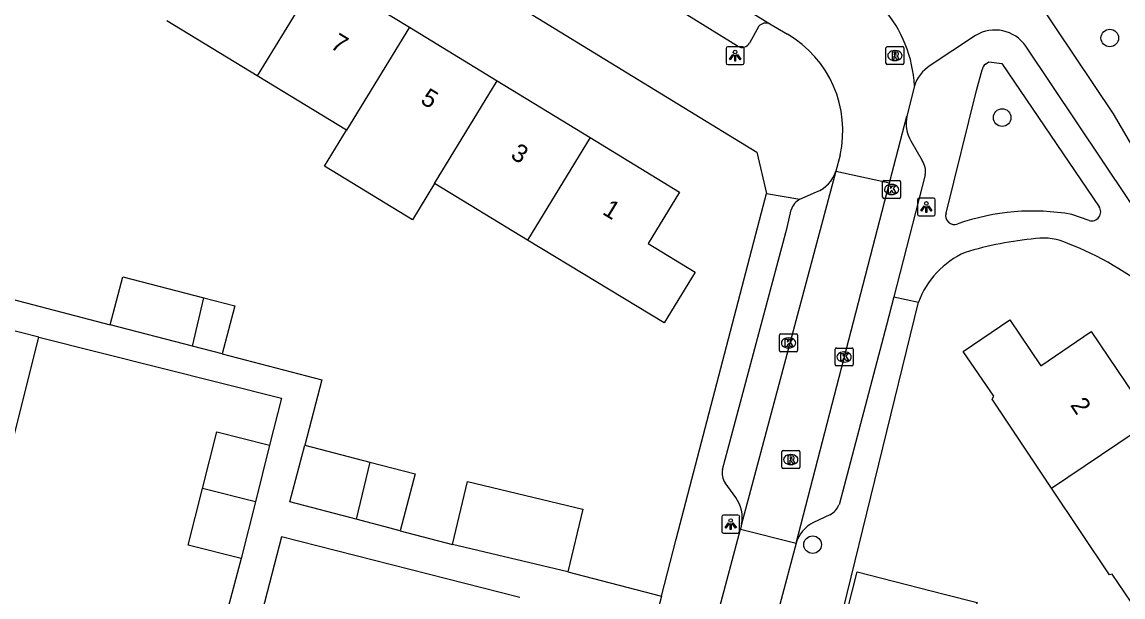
# Model space of a CAD drawing. Extents: x 158352 to 159489, y 383828 to 384597.
# Drawn here: x 159341.5 to 159402.8, y 384433.8 to 384465.8 of the extents above; entities that cross this region are included whole.
import ezdxf

# ---------------------------------------------------------------- set-up
doc = ezdxf.new("R2010")
doc.units = 0
for name, color, linetype in [('IMGEO_Boom', 7, 'Continuous'), ('IMGEO_Fietspad_gesloten', 7, 'Continuous'), ('IMGEO_Kolk', 7, 'Continuous'), ('IMGEO_Lichtpunt', 7, 'Continuous'), ('IMGEO_Pand', 7, 'Continuous'), ('IMGEO_Pand_nummerreeks', 7, 'Continuous'), ('IMGEO_Rijbaan_lokaal_open', 7, 'Continuous'), ('IMGEO_Rioolput', 7, 'Continuous'), ('IMGEO_Voetpad_open', 7, 'Continuous')]:
    doc.layers.add(name, color=color, linetype=linetype)

msp = doc.modelspace()

# ---------------------------------------------------------------- linework, layer by layer
at = {"layer": 'IMGEO_Boom'}
for centre in [(159402.032, 384464.925), (159396.042, 384460.492), (159385.483, 384436.72)]:
    msp.add_circle(centre, 0.489, dxfattribs=at)
at = {"layer": 'IMGEO_Fietspad_gesloten'}
for points in [[(159379.563, 384494.512), (159402.219, 384460.708), (159403.553, 384458.421)], [(159394.554, 384465.065), (159392.023, 384463.384)], [(159469.504, 384342.815), (159469.232, 384343.372), (159469.212, 384343.421), (159467.312, 384347.423), (159437.986, 384403.423), (159435.949, 384406.858), (159397.365, 384464.463)]]:
    msp.add_lwpolyline(points, dxfattribs=at)
for centre, radius, start, end in [((159395.638, 384463.262), 2.104, 34.8215, 121.00291), ((159393.191, 384461.585), 2.145, 122.9885, 161.82533)]:
    msp.add_arc(centre, radius, start, end, dxfattribs=at)
at = {"layer": 'IMGEO_Kolk'}
for p, q in [((159389.384, 384456.064), (159389.384, 384456.916)), ((159389.459, 384456.99), (159390.311, 384456.99)), ((159389.872, 384456.77), (159389.897, 384456.77)), ((159390.385, 384456.916), (159390.385, 384456.064)), ((159390.311, 384455.99), (159389.459, 384455.99)), ((159389.895, 384456.21), (159389.87, 384456.21)), ((159383.644, 384447.525), (159383.644, 384448.377)), ((159383.719, 384448.451), (159384.571, 384448.451)), ((159384.132, 384448.231), (159384.157, 384448.231)), ((159384.645, 384448.377), (159384.645, 384447.525)), ((159384.571, 384447.451), (159383.719, 384447.451)), ((159384.155, 384447.671), (159384.13, 384447.671)), ((159386.738, 384446.74), (159386.738, 384447.592)), ((159386.813, 384447.666), (159387.665, 384447.666)), ((159387.226, 384447.446), (159387.251, 384447.446)), ((159387.739, 384447.592), (159387.739, 384446.74)), ((159387.665, 384446.666), (159386.813, 384446.666)), ((159387.249, 384446.886), (159387.224, 384446.886))]:
    msp.add_line(p, q, dxfattribs=at)
for points in [[(159389.384, 384456.064), (159389.384, 384456.916)], [(159389.459, 384456.99), (159390.311, 384456.99)], [(159389.705, 384456.69), (159389.828, 384456.69), (159389.828, 384456.539), (159389.958, 384456.69), (159390.122, 384456.69), (159389.976, 384456.539), (159390.129, 384456.29), (159389.977, 384456.29), (159389.892, 384456.454), (159389.828, 384456.387), (159389.828, 384456.29), (159389.705, 384456.29), (159389.705, 384456.69)], [(159390.385, 384456.916), (159390.385, 384456.064)], [(159390.311, 384455.99), (159389.459, 384455.99)], [(159383.644, 384447.525), (159383.644, 384448.377)], [(159383.719, 384448.451), (159384.571, 384448.451)], [(159383.965, 384448.151), (159384.088, 384448.151), (159384.088, 384448), (159384.218, 384448.151), (159384.382, 384448.151), (159384.236, 384448), (159384.389, 384447.751), (159384.237, 384447.751), (159384.152, 384447.915), (159384.088, 384447.848), (159384.088, 384447.751), (159383.965, 384447.751), (159383.965, 384448.151)], [(159384.645, 384448.377), (159384.645, 384447.525)], [(159384.571, 384447.451), (159383.719, 384447.451)], [(159386.738, 384446.74), (159386.738, 384447.592)], [(159386.813, 384447.666), (159387.665, 384447.666)], [(159387.059, 384447.366), (159387.182, 384447.366), (159387.182, 384447.215), (159387.312, 384447.366), (159387.476, 384447.366), (159387.33, 384447.215), (159387.483, 384446.966), (159387.331, 384446.966), (159387.246, 384447.13), (159387.182, 384447.063), (159387.182, 384446.966), (159387.059, 384446.966), (159387.059, 384447.366)], [(159387.739, 384447.592), (159387.739, 384446.74)], [(159387.665, 384446.666), (159386.813, 384446.666)]]:
    msp.add_lwpolyline(points, dxfattribs=at)
for centre, start, end in [((159389.461, 384456.914), 91.55205, 178.44795), ((159389.461, 384456.914), 91.55205, 178.44795), ((159390.309, 384456.914), 1.55205, 88.44795), ((159390.309, 384456.914), 1.55205, 88.44795), ((159389.461, 384456.066), 181.55205, 268.44795), ((159389.461, 384456.066), 181.55205, 268.44795), ((159390.309, 384456.066), 271.55205, 358.44795), ((159390.309, 384456.066), 271.55205, 358.44795), ((159383.721, 384448.375), 91.55205, 178.44795), ((159383.721, 384448.375), 91.55205, 178.44795), ((159384.569, 384448.375), 1.55205, 88.44795), ((159384.569, 384448.375), 1.55205, 88.44795), ((159383.721, 384447.527), 181.55205, 268.44795), ((159383.721, 384447.527), 181.55205, 268.44795), ((159384.569, 384447.527), 271.55205, 358.44795), ((159384.569, 384447.527), 271.55205, 358.44795), ((159386.815, 384447.59), 91.55205, 178.44795), ((159386.815, 384447.59), 91.55205, 178.44795), ((159387.663, 384447.59), 1.55205, 88.44795), ((159387.663, 384447.59), 1.55205, 88.44795), ((159386.815, 384446.742), 181.55205, 268.44795), ((159386.815, 384446.742), 181.55205, 268.44795), ((159387.663, 384446.742), 271.55205, 358.44795), ((159387.663, 384446.742), 271.55205, 358.44795)]:
    msp.add_arc(centre, 0.0765, start, end, dxfattribs=at)
for centre, major_axis, ratio, start_param, end_param in [((159389.871, 384456.49), (-0.387, 0.002), 0.722429, 4.712389, 7.853982), ((159389.896, 384456.49), (-0.39, 0.002), 0.717154, 1.570796, 4.712389), ((159384.131, 384447.951), (-0.387, 0.002), 0.722429, 4.712389, 7.853982), ((159384.156, 384447.951), (-0.39, 0.002), 0.717154, 1.570796, 4.712389), ((159387.225, 384447.166), (-0.387, 0.002), 0.722429, 4.712389, 7.853982), ((159387.25, 384447.166), (-0.39, 0.002), 0.717154, 1.570796, 4.712389)]:
    msp.add_ellipse(centre, major_axis=major_axis, ratio=ratio, start_param=start_param, end_param=end_param, dxfattribs=at)
at = {"layer": 'IMGEO_Lichtpunt'}
for p, q in [((159381.571, 384464.438), (159380.763, 384464.438)), ((159381.571, 384464.438), (159380.763, 384464.438)), ((159380.669, 384464.343), (159380.669, 384463.536)), ((159380.669, 384464.343), (159380.669, 384463.536)), ((159381.665, 384463.536), (159381.665, 384464.343)), ((159381.665, 384463.536), (159381.665, 384464.343)), ((159380.763, 384463.442), (159381.571, 384463.442)), ((159380.763, 384463.442), (159381.571, 384463.442)), ((159391.319, 384455.917), (159391.319, 384455.11)), ((159391.319, 384455.917), (159391.319, 384455.11)), ((159392.221, 384456.012), (159391.413, 384456.012)), ((159392.221, 384456.012), (159391.413, 384456.012)), ((159392.315, 384455.11), (159392.315, 384455.917)), ((159392.315, 384455.11), (159392.315, 384455.917)), ((159391.413, 384455.016), (159392.221, 384455.016)), ((159391.413, 384455.016), (159392.221, 384455.016)), ((159380.426, 384438.267), (159380.426, 384437.46)), ((159380.426, 384438.267), (159380.426, 384437.46)), ((159381.328, 384438.362), (159380.52, 384438.362)), ((159381.328, 384438.362), (159380.52, 384438.362)), ((159381.422, 384437.46), (159381.422, 384438.267)), ((159381.422, 384437.46), (159381.422, 384438.267)), ((159380.52, 384437.366), (159381.328, 384437.366)), ((159380.52, 384437.366), (159381.328, 384437.366))]:
    msp.add_line(p, q, dxfattribs=at)
for points in [[(159381.043, 384464.007), (159381.082, 384463.979), (159380.894, 384463.717), (159380.856, 384463.744), (159381.043, 384464.007)], [(159381.145, 384463.959), (159381.192, 384463.959), (159381.192, 384463.637), (159381.145, 384463.637), (159381.145, 384463.959)], [(159381.255, 384463.979), (159381.293, 384464.006), (159381.48, 384463.744), (159381.441, 384463.716), (159381.255, 384463.979)], [(159391.693, 384455.581), (159391.732, 384455.553), (159391.544, 384455.291), (159391.506, 384455.318), (159391.693, 384455.581)], [(159391.795, 384455.533), (159391.842, 384455.533), (159391.842, 384455.211), (159391.795, 384455.211), (159391.795, 384455.533)], [(159391.905, 384455.553), (159391.943, 384455.58), (159392.13, 384455.318), (159392.091, 384455.29), (159391.905, 384455.553)], [(159380.8, 384437.931), (159380.839, 384437.903), (159380.651, 384437.641), (159380.613, 384437.668), (159380.8, 384437.931)], [(159380.902, 384437.883), (159380.949, 384437.883), (159380.949, 384437.561), (159380.902, 384437.561), (159380.902, 384437.883)], [(159381.012, 384437.903), (159381.05, 384437.93), (159381.237, 384437.668), (159381.198, 384437.64), (159381.012, 384437.903)]]:
    msp.add_lwpolyline(points, dxfattribs=at)
for centre in [(159381.168, 384464.141), (159391.818, 384455.715), (159380.925, 384438.065)]:
    msp.add_circle(centre, 0.0994, dxfattribs=at)
for centre, start, end in [((159380.763, 384464.343), 90, 180), ((159380.763, 384464.343), 90, 180), ((159381.571, 384464.343), 0, 90), ((159381.571, 384464.343), 0, 90), ((159380.763, 384463.536), 180, 270), ((159380.763, 384463.536), 180, 270), ((159381.571, 384463.536), 270, 0), ((159381.571, 384463.536), 270, 360), ((159391.413, 384455.917), 90, 180), ((159391.413, 384455.917), 90, 180), ((159392.221, 384455.917), 0, 90), ((159392.221, 384455.917), 0, 90), ((159391.413, 384455.11), 180, 270), ((159391.413, 384455.11), 180, 270), ((159392.221, 384455.11), 270, 0), ((159392.221, 384455.11), 270, 360), ((159380.52, 384438.267), 90, 180), ((159380.52, 384438.267), 90, 180), ((159381.328, 384438.267), 0, 90), ((159381.328, 384438.267), 0, 90), ((159380.52, 384437.46), 180, 270), ((159380.52, 384437.46), 180, 270), ((159381.328, 384437.46), 270, 0), ((159381.328, 384437.46), 270, 360)]:
    msp.add_arc(centre, 0.0946, start, end, dxfattribs=at)
at = {"layer": 'IMGEO_Pand'}
for points in [[(159358.057, 384468.555), (159354.554, 384462.817)], [(159358.057, 384468.555), (159363.028, 384465.521)], [(159354.554, 384462.817), (159349.521, 384465.872)], [(159363.028, 384465.521), (159359.532, 384459.795)], [(159363.028, 384465.521), (159367.917, 384462.537)], [(159359.532, 384459.795), (159354.554, 384462.817)], [(159364.428, 384456.822), (159367.917, 384462.537)], [(159367.917, 384462.537), (159373.096, 384459.377)], [(159364.428, 384456.822), (159363.199, 384454.809), (159358.31, 384457.794), (159359.532, 384459.795)], [(159373.096, 384459.377), (159369.615, 384453.674)], [(159373.096, 384459.377), (159378.078, 384456.336), (159376.336, 384453.481), (159378.94, 384451.891), (159377.213, 384449.061), (159369.615, 384453.674)], [(159369.615, 384453.674), (159364.428, 384456.822)], [(159346.375, 384448.961), (159347.072, 384451.633), (159351.586, 384450.455)], [(159350.946, 384447.768), (159351.586, 384450.455)], [(159351.586, 384450.455), (159353.305, 384450.007), (159352.608, 384447.335)], [(159342.405, 384448.277), (159340.35, 384448.794), (159335.5, 384450.013)], [(159398.79, 384439.863), (159395.475, 384444.812), (159395.584, 384444.977), (159393.873, 384447.476), (159396.469, 384449.227), (159398.185, 384446.682), (159401.001, 384448.58), (159404.351, 384443.611)], [(159350.946, 384447.768), (159346.375, 384448.961)], [(159340.951, 384442.492), (159342.405, 384448.277)], [(159352.608, 384447.335), (159350.946, 384447.768)], [(159398.79, 384439.863), (159404.351, 384443.611)], [(159404.351, 384443.611), (159407.702, 384438.641), (159404.845, 384436.714), (159406.527, 384434.22), (159403.93, 384432.469), (159402.173, 384435.076), (159402.017, 384435.046), (159398.79, 384439.863)], [(159351.513, 384439.837), (159352.306, 384442.992), (159355.247, 384442.253)], [(159355.247, 384442.253), (159354.453, 384439.098)], [(159360.068, 384438.137), (159356.381, 384439.097), (159357.205, 384442.26)], [(159357.205, 384442.26), (159360.826, 384441.318)], [(159360.826, 384441.318), (159360.068, 384438.137)], [(159360.826, 384441.318), (159363.349, 384440.661), (159362.526, 384437.497)], [(159365.435, 384436.736), (159366.274, 384440.235), (159372.692, 384438.696), (159371.853, 384435.197)], [(159353.66, 384435.943), (159350.72, 384436.682), (159351.513, 384439.837)], [(159354.453, 384439.098), (159351.513, 384439.837)], [(159354.453, 384439.098), (159353.66, 384435.943)], [(159362.526, 384437.497), (159360.068, 384438.137)], [(159371.853, 384435.197), (159365.435, 384436.736)], [(159387.181, 384432.152), (159387.97, 384435.214), (159392.812, 384433.966), (159394.644, 384433.494), (159393.289, 384430.601)]]:
    msp.add_lwpolyline(points, dxfattribs=at)
at = {"layer": 'IMGEO_Rijbaan_lokaal_open'}
for points in [[(159377.309, 384469.305), (159383.096, 384465.72)], [(159383.096, 384465.72), (159384.078, 384465.138)], [(159391.153, 384462.254), (159390.74, 384460.576)], [(159389.774, 384456.854), (159390.74, 384460.576)], [(159387.011, 384458.392), (159386.769, 384457.502)], [(159386.769, 384457.502), (159381.531, 384437.851)], [(159386.769, 384457.502), (159389.774, 384456.854)], [(159384.565, 384436.793), (159389.774, 384456.854)], [(159379.641, 384430.759), (159379.706, 384430.947), (159381.465, 384437.584)], [(159381.531, 384437.851), (159381.465, 384437.584)], [(159381.465, 384437.584), (159384.565, 384436.793)], [(159384.565, 384436.793), (159382.756, 384429.965)]]:
    msp.add_lwpolyline(points, dxfattribs=at)
for centre, radius, start, end in [((159384, 384461.907), 7.162, 2.77937, 40.92348), ((159380.967, 384459.775), 6.2, 347.11259, 59.88392)]:
    msp.add_arc(centre, radius, start, end, dxfattribs=at)
at = {"layer": 'IMGEO_Rioolput'}
for p, q in [((159389.644, 384464.444), (159390.496, 384464.444)), ((159389.569, 384463.518), (159389.569, 384464.37)), ((159390.057, 384464.224), (159390.082, 384464.224)), ((159390.57, 384464.37), (159390.57, 384463.518)), ((159390.496, 384463.444), (159389.644, 384463.444)), ((159390.08, 384463.664), (159390.055, 384463.664)), ((159383.767, 384441.029), (159383.767, 384441.881)), ((159383.842, 384441.955), (159384.694, 384441.955)), ((159384.255, 384441.735), (159384.28, 384441.735)), ((159384.768, 384441.881), (159384.768, 384441.029)), ((159384.278, 384441.175), (159384.253, 384441.175)), ((159384.694, 384440.955), (159383.842, 384440.955))]:
    msp.add_line(p, q, dxfattribs=at)
for points in [[(159389.644, 384464.444), (159390.496, 384464.444)], [(159389.569, 384463.518), (159389.569, 384464.37)], [(159390.158, 384464.142), (159389.906, 384464.144), (159389.906, 384463.744)], [(159389.906, 384463.744), (159390.03, 384463.744), (159390.03, 384463.906), (159390.041, 384463.906)], [(159390.084, 384464.063), (159390.03, 384464.063), (159390.03, 384463.982)], [(159390.03, 384463.982), (159390.082, 384463.982)], [(159390.088, 384463.877), (159390.159, 384463.744), (159390.299, 384463.744), (159390.234, 384463.87)], [(159390.57, 384464.37), (159390.57, 384463.518)], [(159390.496, 384463.444), (159389.644, 384463.444)], [(159383.767, 384441.029), (159383.767, 384441.881)], [(159383.842, 384441.955), (159384.694, 384441.955)], [(159384.768, 384441.881), (159384.768, 384441.029)], [(159384.356, 384441.653), (159384.104, 384441.655), (159384.104, 384441.255)], [(159384.104, 384441.255), (159384.228, 384441.255), (159384.228, 384441.417), (159384.239, 384441.417)], [(159384.282, 384441.574), (159384.228, 384441.574), (159384.228, 384441.493)], [(159384.228, 384441.493), (159384.28, 384441.493)], [(159384.286, 384441.388), (159384.357, 384441.255), (159384.497, 384441.255), (159384.432, 384441.381)], [(159384.694, 384440.955), (159383.842, 384440.955)]]:
    msp.add_lwpolyline(points, dxfattribs=at)
for centre, radius, start, end in [((159389.646, 384464.368), 0.0765, 91.55205, 178.44795), ((159389.646, 384464.368), 0.0765, 91.55205, 178.44795), ((159390.494, 384464.368), 0.0765, 1.55205, 88.44795), ((159390.494, 384464.368), 0.0765, 1.55205, 88.44795), ((159390.04, 384463.853), 0.0533, 26.02933, 88.69889), ((159390.066, 384464.171), 0.19, 274.7715, 282.96867), ((159390.09, 384463.967), 0.0964, 77.00612, 93.18647), ((159390.104, 384464.024), 0.0378, 276.66336, 79.67722), ((159390.157, 384464.032), 0.109, 350.36119, 89.41601), ((159390.155, 384464.032), 0.112, 277.58423, 350.98172), ((159390.139, 384463.817), 0.108, 29.51342, 73.79051), ((159389.646, 384463.52), 0.0765, 181.55205, 268.44795), ((159389.646, 384463.52), 0.0765, 181.55205, 268.44795), ((159390.494, 384463.52), 0.0765, 271.55205, 358.44795), ((159390.494, 384463.52), 0.0765, 271.55205, 358.44795), ((159383.844, 384441.879), 0.0765, 91.55205, 178.44795), ((159383.844, 384441.879), 0.0765, 91.55205, 178.44795), ((159384.692, 384441.879), 0.0765, 1.55205, 88.44795), ((159384.692, 384441.879), 0.0765, 1.55205, 88.44795), ((159384.238, 384441.364), 0.0533, 26.02933, 88.69889), ((159384.264, 384441.682), 0.19, 274.7715, 282.96867), ((159384.288, 384441.478), 0.0964, 77.00612, 93.18647), ((159384.302, 384441.535), 0.0378, 276.66336, 79.67722), ((159384.355, 384441.543), 0.109, 350.36119, 89.41601), ((159384.353, 384441.543), 0.112, 277.58423, 350.98172), ((159384.337, 384441.328), 0.108, 29.51342, 73.79051), ((159383.844, 384441.031), 0.0765, 181.55205, 268.44795), ((159383.844, 384441.031), 0.0765, 181.55205, 268.44795), ((159384.692, 384441.031), 0.0765, 271.55205, 358.44795), ((159384.692, 384441.031), 0.0765, 271.55205, 358.44795)]:
    msp.add_arc(centre, radius, start, end, dxfattribs=at)
for centre, major_axis, ratio, start_param, end_param in [((159390.056, 384463.944), (-0.387, 0.002), 0.722429, 4.712389, 7.853982), ((159390.081, 384463.944), (-0.39, 0.002), 0.717154, 1.570796, 4.712389), ((159384.254, 384441.455), (-0.387, 0.002), 0.722429, 4.712389, 7.853982), ((159384.279, 384441.455), (-0.39, 0.002), 0.717154, 1.570796, 4.712389)]:
    msp.add_ellipse(centre, major_axis=major_axis, ratio=ratio, start_param=start_param, end_param=end_param, dxfattribs=at)
at = {"layer": 'IMGEO_Voetpad_open'}
for points in [[(159345.784, 384480.965), (159382.382, 384458.565), (159382.91, 384456.26)], [(159381.308, 384464.472), (159377.068, 384467.107)], [(159382.494, 384465.575), (159381.978, 384464.644)], [(159395.113, 384463.469), (159395.301, 384463.602), (159396.014, 384463.509), (159401.437, 384455.531)], [(159392.913, 384455.178), (159394.611, 384461.998), (159394.929, 384463.143)], [(159390.961, 384459.193), (159391.584, 384458.109)], [(159391.748, 384457.302), (159390.009, 384450.522)], [(159377.068, 384433.844), (159377.892, 384437.021), (159382.646, 384455.207), (159382.91, 384456.26)], [(159382.91, 384456.26), (159384.78, 384455.959)], [(159384.78, 384455.959), (159385.708, 384456.352)], [(159380.469, 384440.9), (159384.068, 384454.381), (159384.288, 384455.363)], [(159400.879, 384454.765), (159399.923, 384455.101)], [(159334.574, 384452.041), (159346.375, 384448.961)], [(159390.009, 384450.522), (159389.604, 384448.945), (159386.954, 384438.942)], [(159390.009, 384450.522), (159391.383, 384450.214)], [(159386.962, 384432.181), (159391.383, 384450.214)], [(159342.405, 384448.277), (159355.908, 384444.88), (159355.247, 384442.253)], [(159352.608, 384447.335), (159358.151, 384445.891), (159357.205, 384442.26)], [(159381.202, 384439.344), (159380.614, 384440.156)], [(159386.451, 384438.387), (159385.542, 384437.957)], [(159362.526, 384437.497), (159365.435, 384436.736)], [(159369.186, 384433.768), (159355.918, 384437.161), (159344.386, 384392.663), (159349.428, 384382.933), (159362.258, 384389.583)], [(159353.66, 384435.943), (159342.313, 384393.473), (159329.724, 384386.797)], [(159371.853, 384435.197), (159377.068, 384433.844)], [(159377.068, 384433.844), (159376.559, 384431.881)]]:
    msp.add_lwpolyline(points, dxfattribs=at)
for centre, radius, start, end in [((159382.899, 384465.216), 0.541, 68.66397, 138.42107), ((159381.562, 384464.873), 0.475, 237.60399, 331.19171), ((159395.362, 384463.114), 0.434, 124.98114, 176.1366), ((159392.548, 384460.156), 1.856, 166.90939, 211.24854), ((159390.689, 384457.507), 1.079, 349.04574, 33.9289), ((159385.019, 384458.052), 1.835, 292.06829, 342.54191), ((159385.4, 384454.947), 1.187, 121.4614, 159.45902), ((159397.745, 384442.811), 12.481, 79.94813, 109.56423), ((159401.024, 384455.246), 0.502, 253.20452, 34.65184), ((159393.391, 384455.039), 0.498, 163.74778, 290.44051), ((159399.767, 384433.699), 20.141, 95.28883, 106.70265), ((159398.359, 384450.622), 3.164, 65.06735, 98.14164), ((159393.329, 384437.134), 17.551, 50.32406, 68.73864), ((159395.947, 384448.547), 4.859, 113.89658, 159.94161), ((159381.447, 384440.704), 0.997, 168.69316, 213.36339), ((159379.653, 384438.22), 1.914, 348.88644, 35.96793), ((159386.024, 384439.279), 0.989, 295.57022, 340.05735), ((159386.361, 384436.277), 1.869, 115.99925, 163.98411)]:
    msp.add_arc(centre, radius, start, end, dxfattribs=at)

# ---------------------------------------------------------------- texts
at = {"layer": 'IMGEO_Pand_nummerreeks'}
for s, rotation, p in [('7', 328.60409, (159358.574, 384464.397)), ('5', 328.60191, (159363.591, 384461.335)), ('3', 328.60409, (159368.608, 384458.273)), ('1', 328.60409, (159373.724, 384455.151)), ('2', 303.98835, (159399.802, 384444.492))]:
    msp.add_text(s, height=1, rotation=rotation, dxfattribs=at).set_placement(p)

doc.saveas('drawing.dxf')
